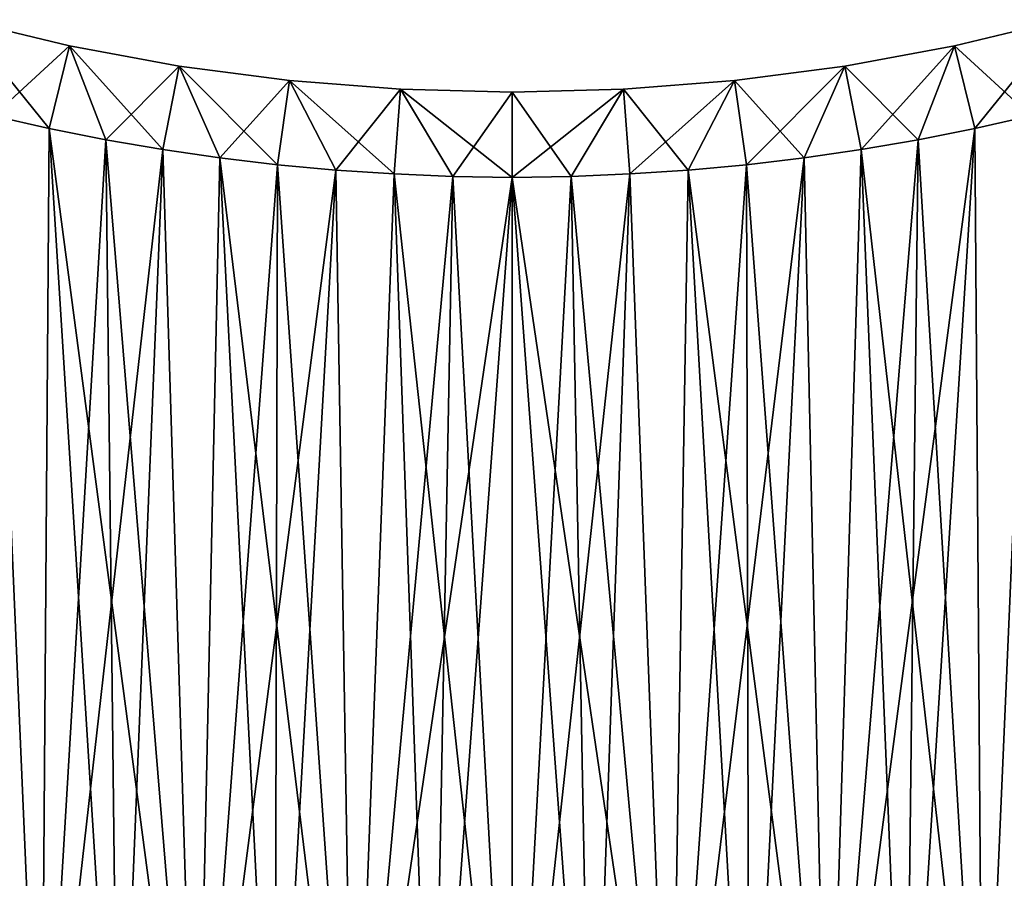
# Model space of a CAD drawing. Header units: millimetres. Extents: x -45.8 to 32.5, y -38.6 to 44.
# Tile 651 of 656: x -2.9 to 2.9, y -17.1 to -12.1. Entities that reach past the tile are written whole.
import ezdxf

# ---------------------------------------------------------------- set-up
doc = ezdxf.new("R2010")
doc.units = ezdxf.units.MM
doc.header["$LTSCALE"] = 33.374815
for name, color, linetype in [('270', 7, 'CONTINUOUS'), ('273', 7, 'CONTINUOUS'), ('275', 7, 'CONTINUOUS'), ('276', 7, 'CONTINUOUS'), ('279', 7, 'CONTINUOUS'), ('281', 7, 'CONTINUOUS'), ('284', 7, 'CONTINUOUS'), ('286', 7, 'CONTINUOUS'), ('287', 7, 'CONTINUOUS'), ('290', 7, 'CONTINUOUS')]:
    doc.layers.add(name, color=color, linetype=linetype)

msp = doc.modelspace()

# ---------------------------------------------------------------- linework, layer by layer
at = {"layer": '270', "linetype": 'CONTINUOUS'}
for points in [[(3.3772, -12.5536, -255), (2.7657, -19.1509, -255), (3.048, -12.6377, -255), (3.3772, -12.5536, -255)], [(3.6698, -18.9988, -255), (2.7657, -19.1509, -255), (3.3772, -12.5536, -255), (3.6698, -18.9988, -255)], [(-2.7656, -19.1509, -255), (-3.6697, -18.9988, -255), (-3.048, -12.6377, -255), (-2.7656, -19.1509, -255)], [(-2.718, -12.7126, -255), (-2.7656, -19.1509, -255), (-3.048, -12.6377, -255), (-2.718, -12.7126, -255)], [(3.048, -12.6377, -255), (2.7657, -19.1509, -255), (2.718, -12.7126, -255), (3.048, -12.6377, -255)], [(-2.3858, -12.7788, -255), (-2.7656, -19.1509, -255), (-2.718, -12.7126, -255), (-2.3858, -12.7788, -255)], [(2.7657, -19.1509, -255), (1.8527, -19.2602, -255), (2.718, -12.7126, -255), (2.7657, -19.1509, -255)], [(2.718, -12.7126, -255), (1.8527, -19.2602, -255), (2.3858, -12.7788, -255), (2.718, -12.7126, -255)], [(-2.0515, -12.8363, -255), (-2.7656, -19.1509, -255), (-2.3858, -12.7788, -255), (-2.0515, -12.8363, -255)], [(2.3858, -12.7788, -255), (1.8527, -19.2602, -255), (2.0515, -12.8363, -255), (2.3858, -12.7788, -255)], [(-1.8527, -19.2602, -255), (-2.7656, -19.1509, -255), (-2.0515, -12.8363, -255), (-1.8527, -19.2602, -255)], [(-1.7151, -12.8852, -255), (-1.8527, -19.2602, -255), (-2.0515, -12.8363, -255), (-1.7151, -12.8852, -255)], [(2.0515, -12.8363, -255), (1.8527, -19.2602, -255), (1.7151, -12.8852, -255), (2.0515, -12.8363, -255)], [(-1.3764, -12.9255, -255), (-1.8527, -19.2602, -255), (-1.7151, -12.8852, -255), (-1.3764, -12.9255, -255)], [(1.8527, -19.2602, -255), (0.9308, -19.3265, -255), (1.7151, -12.8852, -255), (1.8527, -19.2602, -255)], [(1.7151, -12.8852, -255), (0.9308, -19.3265, -255), (1.3764, -12.9255, -255), (1.7151, -12.8852, -255)], [(-1.0356, -12.9571, -255), (-1.8527, -19.2602, -255), (-1.3764, -12.9255, -255), (-1.0356, -12.9571, -255)], [(1.3764, -12.9255, -255), (0.9308, -19.3265, -255), (1.0356, -12.9571, -255), (1.3764, -12.9255, -255)], [(-0.9308, -19.3265, -255), (-1.8527, -19.2602, -255), (-1.0356, -12.9571, -255), (-0.9308, -19.3265, -255)], [(-0.6926, -12.98, -255), (-0.9308, -19.3265, -255), (-1.0356, -12.9571, -255), (-0.6926, -12.98, -255)], [(-0.3474, -12.9943, -255), (-0.9308, -19.3265, -255), (-0.6926, -12.98, -255), (-0.3474, -12.9943, -255)], [(0, -13, -255), (-0.9308, -19.3265, -255), (-0.3474, -12.9943, -255), (0, -13, -255)], [(0, -19.35, -255), (-0.9308, -19.3265, -255), (0, -13, -255), (0, -19.35, -255)], [(0.9308, -19.3265, -255), (0, -19.35, -255), (0.6926, -12.98, -255), (0.9308, -19.3265, -255)], [(0.6926, -12.98, -255), (0, -19.35, -255), (0.3474, -12.9943, -255), (0.6926, -12.98, -255)], [(0.3474, -12.9943, -255), (0, -19.35, -255), (0, -13, -255), (0.3474, -12.9943, -255)], [(1.0356, -12.9571, -255), (0.9308, -19.3265, -255), (0.6926, -12.98, -255), (1.0356, -12.9571, -255)]]:
    msp.add_3dface(points, dxfattribs=at)
at = {"layer": '273', "linetype": 'CONTINUOUS'}
for points in [[(-3.2189, -19.0802, -234), (-2.7657, -19.1509, -234), (-3.048, -12.6377, -234), (-3.2189, -19.0802, -234)], [(-3.048, -12.6377, -234), (-2.7657, -19.1509, -234), (-2.718, -12.7126, -234), (-3.048, -12.6377, -234)], [(2.718, -12.7126, -234), (2.7656, -19.1509, -234), (3.048, -12.6377, -234), (2.718, -12.7126, -234)], [(2.7656, -19.1509, -234), (3.2188, -19.0802, -234), (3.048, -12.6377, -234), (2.7656, -19.1509, -234)], [(-2.7657, -19.1509, -234), (-2.3104, -19.2109, -234), (-2.718, -12.7126, -234), (-2.7657, -19.1509, -234)], [(-2.718, -12.7126, -234), (-2.3104, -19.2109, -234), (-2.3858, -12.7788, -234), (-2.718, -12.7126, -234)], [(2.3858, -12.7788, -234), (2.7656, -19.1509, -234), (2.718, -12.7126, -234), (2.3858, -12.7788, -234)], [(-2.3858, -12.7788, -234), (-2.3104, -19.2109, -234), (-2.0515, -12.8363, -234), (-2.3858, -12.7788, -234)], [(2.0515, -12.8363, -234), (2.3103, -19.2109, -234), (2.3858, -12.7788, -234), (2.0515, -12.8363, -234)], [(2.3103, -19.2109, -234), (2.7656, -19.1509, -234), (2.3858, -12.7788, -234), (2.3103, -19.2109, -234)], [(-2.3104, -19.2109, -234), (-1.8527, -19.2602, -234), (-2.0515, -12.8363, -234), (-2.3104, -19.2109, -234)], [(-2.0515, -12.8363, -234), (-1.8527, -19.2602, -234), (-1.7151, -12.8852, -234), (-2.0515, -12.8363, -234)], [(1.7151, -12.8852, -234), (1.8527, -19.2602, -234), (2.0515, -12.8363, -234), (1.7151, -12.8852, -234)], [(1.8527, -19.2602, -234), (2.3103, -19.2109, -234), (2.0515, -12.8363, -234), (1.8527, -19.2602, -234)], [(-1.8527, -19.2602, -234), (-1.3929, -19.2987, -234), (-1.7151, -12.8852, -234), (-1.8527, -19.2602, -234)], [(-1.7151, -12.8852, -234), (-1.3929, -19.2987, -234), (-1.3764, -12.9255, -234), (-1.7151, -12.8852, -234)], [(1.3764, -12.9255, -234), (1.3928, -19.2987, -234), (1.7151, -12.8852, -234), (1.3764, -12.9255, -234)], [(1.3928, -19.2987, -234), (1.8527, -19.2602, -234), (1.7151, -12.8852, -234), (1.3928, -19.2987, -234)], [(-1.3929, -19.2987, -234), (-0.9308, -19.3265, -234), (-1.3764, -12.9255, -234), (-1.3929, -19.2987, -234)], [(-1.3764, -12.9255, -234), (-0.9308, -19.3265, -234), (-1.0356, -12.9571, -234), (-1.3764, -12.9255, -234)], [(1.0356, -12.9571, -234), (1.3928, -19.2987, -234), (1.3764, -12.9255, -234), (1.0356, -12.9571, -234)], [(-1.0356, -12.9571, -234), (-0.9308, -19.3265, -234), (-0.6926, -12.98, -234), (-1.0356, -12.9571, -234)], [(-0.9308, -19.3265, -234), (-0.4665, -19.3436, -234), (-0.6926, -12.98, -234), (-0.9308, -19.3265, -234)], [(-0.6926, -12.98, -234), (-0.4665, -19.3436, -234), (-0.3474, -12.9943, -234), (-0.6926, -12.98, -234)], [(-0.4665, -19.3436, -234), (0, -19.35, -234), (-0.3474, -12.9943, -234), (-0.4665, -19.3436, -234)], [(-0.3474, -12.9943, -234), (0, -19.35, -234), (0, -13, -234), (-0.3474, -12.9943, -234)], [(0, -13, -234), (0.4665, -19.3436, -234), (0.3474, -12.9943, -234), (0, -13, -234)], [(0, -19.35, -234), (0.4665, -19.3436, -234), (0, -13, -234), (0, -19.35, -234)], [(0.3474, -12.9943, -234), (0.4665, -19.3436, -234), (0.6926, -12.98, -234), (0.3474, -12.9943, -234)], [(0.4665, -19.3436, -234), (0.9308, -19.3265, -234), (0.6926, -12.98, -234), (0.4665, -19.3436, -234)], [(0.6926, -12.98, -234), (0.9308, -19.3265, -234), (1.0356, -12.9571, -234), (0.6926, -12.98, -234)], [(0.9308, -19.3265, -234), (1.3928, -19.2987, -234), (1.0356, -12.9571, -234), (0.9308, -19.3265, -234)]]:
    msp.add_3dface(points, dxfattribs=at)
at = {"layer": '275', "linetype": 'CONTINUOUS'}
for points in [[(-3.048, -12.6377, -234), (-2.718, -12.7126, -234), (-3.2352, -12.0741, -234.5), (-3.048, -12.6377, -234)], [(-3.2352, -12.0741, -234.5), (-2.718, -12.7126, -234), (-2.5989, -12.2268, -234.5), (-3.2352, -12.0741, -234.5)], [(2.5989, -12.2268, -234.5), (3.048, -12.6377, -234), (3.2352, -12.0741, -234.5), (2.5989, -12.2268, -234.5)], [(-2.718, -12.7126, -234), (-2.3858, -12.7788, -234), (-2.5989, -12.2268, -234.5), (-2.718, -12.7126, -234)], [(-2.3858, -12.7788, -234), (-2.0515, -12.8363, -234), (-2.5989, -12.2268, -234.5), (-2.3858, -12.7788, -234)], [(-2.5989, -12.2268, -234.5), (-2.0515, -12.8363, -234), (-1.9554, -12.3461, -234.5), (-2.5989, -12.2268, -234.5)], [(1.9554, -12.3461, -234.5), (2.3858, -12.7788, -234), (2.5989, -12.2268, -234.5), (1.9554, -12.3461, -234.5)], [(2.3858, -12.7788, -234), (2.718, -12.7126, -234), (2.5989, -12.2268, -234.5), (2.3858, -12.7788, -234)], [(2.718, -12.7126, -234), (3.048, -12.6377, -234), (2.5989, -12.2268, -234.5), (2.718, -12.7126, -234)], [(-2.0515, -12.8363, -234), (-1.7151, -12.8852, -234), (-1.9554, -12.3461, -234.5), (-2.0515, -12.8363, -234)], [(-1.7151, -12.8852, -234), (-1.3764, -12.9255, -234), (-1.9554, -12.3461, -234.5), (-1.7151, -12.8852, -234)], [(-1.9554, -12.3461, -234.5), (-1.3764, -12.9255, -234), (-1.3066, -12.4315, -234.5), (-1.9554, -12.3461, -234.5)], [(1.3066, -12.4315, -234.5), (1.7151, -12.8852, -234), (1.9554, -12.3461, -234.5), (1.3066, -12.4315, -234.5)], [(1.7151, -12.8852, -234), (2.0515, -12.8363, -234), (1.9554, -12.3461, -234.5), (1.7151, -12.8852, -234)], [(2.0515, -12.8363, -234), (2.3858, -12.7788, -234), (1.9554, -12.3461, -234.5), (2.0515, -12.8363, -234)], [(-1.3764, -12.9255, -234), (-1.0356, -12.9571, -234), (-1.3066, -12.4315, -234.5), (-1.3764, -12.9255, -234)], [(-1.0356, -12.9571, -234), (-0.6926, -12.98, -234), (-1.3066, -12.4315, -234.5), (-1.0356, -12.9571, -234)], [(-1.3066, -12.4315, -234.5), (-0.6926, -12.98, -234), (-0.6542, -12.4829, -234.5), (-1.3066, -12.4315, -234.5)], [(0.6542, -12.4829, -234.5), (1.0356, -12.9571, -234), (1.3066, -12.4315, -234.5), (0.6542, -12.4829, -234.5)], [(1.0356, -12.9571, -234), (1.3764, -12.9255, -234), (1.3066, -12.4315, -234.5), (1.0356, -12.9571, -234)], [(1.3764, -12.9255, -234), (1.7151, -12.8852, -234), (1.3066, -12.4315, -234.5), (1.3764, -12.9255, -234)], [(-0.6926, -12.98, -234), (-0.3474, -12.9943, -234), (-0.6542, -12.4829, -234.5), (-0.6926, -12.98, -234)], [(-0.3474, -12.9943, -234), (0, -13, -234), (-0.6542, -12.4829, -234.5), (-0.3474, -12.9943, -234)], [(-0.6542, -12.4829, -234.5), (0, -13, -234), (0, -12.5, -234.5), (-0.6542, -12.4829, -234.5)], [(0, -12.5, -234.5), (0.3474, -12.9943, -234), (0.6542, -12.4829, -234.5), (0, -12.5, -234.5)], [(0.3474, -12.9943, -234), (0.6926, -12.98, -234), (0.6542, -12.4829, -234.5), (0.3474, -12.9943, -234)], [(0.6926, -12.98, -234), (1.0356, -12.9571, -234), (0.6542, -12.4829, -234.5), (0.6926, -12.98, -234)], [(0, -13, -234), (0.3474, -12.9943, -234), (0, -12.5, -234.5), (0, -13, -234)]]:
    msp.add_3dface(points, dxfattribs=at)
at = {"layer": '276', "linetype": 'CONTINUOUS'}
for points in [[(-3.2352, -12.0741, -234.5), (-2.5989, -12.2268, -234.5), (-3.2352, -12.0741, -254.5), (-3.2352, -12.0741, -234.5)], [(-3.2352, -12.0741, -254.5), (-2.5989, -12.2268, -234.5), (-2.5989, -12.2268, -254.5), (-3.2352, -12.0741, -254.5)], [(2.5989, -12.2268, -234.5), (3.2352, -12.0741, -234.5), (2.5989, -12.2268, -254.5), (2.5989, -12.2268, -234.5)], [(2.5989, -12.2268, -254.5), (3.2352, -12.0741, -234.5), (3.2352, -12.0741, -254.5), (2.5989, -12.2268, -254.5)], [(-2.5989, -12.2268, -234.5), (-1.9554, -12.3461, -234.5), (-2.5989, -12.2268, -254.5), (-2.5989, -12.2268, -234.5)], [(-2.5989, -12.2268, -254.5), (-1.9554, -12.3461, -234.5), (-1.9554, -12.3461, -254.5), (-2.5989, -12.2268, -254.5)], [(1.9554, -12.3461, -234.5), (2.5989, -12.2268, -234.5), (1.9554, -12.3461, -254.5), (1.9554, -12.3461, -234.5)], [(1.9554, -12.3461, -254.5), (2.5989, -12.2268, -234.5), (2.5989, -12.2268, -254.5), (1.9554, -12.3461, -254.5)], [(-1.9554, -12.3461, -234.5), (-1.3066, -12.4315, -234.5), (-1.9554, -12.3461, -254.5), (-1.9554, -12.3461, -234.5)], [(-1.9554, -12.3461, -254.5), (-1.3066, -12.4315, -234.5), (-1.3066, -12.4315, -254.5), (-1.9554, -12.3461, -254.5)], [(1.3066, -12.4315, -234.5), (1.9554, -12.3461, -234.5), (1.3066, -12.4315, -254.5), (1.3066, -12.4315, -234.5)], [(1.3066, -12.4315, -254.5), (1.9554, -12.3461, -234.5), (1.9554, -12.3461, -254.5), (1.3066, -12.4315, -254.5)], [(-1.3066, -12.4315, -254.5), (-0.6542, -12.4829, -234.5), (-0.6542, -12.4829, -254.5), (-1.3066, -12.4315, -254.5)], [(-1.3066, -12.4315, -234.5), (-0.6542, -12.4829, -234.5), (-1.3066, -12.4315, -254.5), (-1.3066, -12.4315, -234.5)], [(0.6542, -12.4829, -234.5), (1.3066, -12.4315, -234.5), (0.6542, -12.4829, -254.5), (0.6542, -12.4829, -234.5)], [(0.6542, -12.4829, -254.5), (1.3066, -12.4315, -234.5), (1.3066, -12.4315, -254.5), (0.6542, -12.4829, -254.5)], [(-0.6542, -12.4829, -254.5), (0, -12.5, -234.5), (0, -12.5, -254.5), (-0.6542, -12.4829, -254.5)], [(-0.6542, -12.4829, -234.5), (0, -12.5, -234.5), (-0.6542, -12.4829, -254.5), (-0.6542, -12.4829, -234.5)], [(0, -12.5, -234.5), (0.6542, -12.4829, -234.5), (0, -12.5, -254.5), (0, -12.5, -234.5)], [(0, -12.5, -254.5), (0.6542, -12.4829, -234.5), (0.6542, -12.4829, -254.5), (0, -12.5, -254.5)]]:
    msp.add_3dface(points, dxfattribs=at)
at = {"layer": '279', "linetype": 'CONTINUOUS'}
for points in [[(-3.048, -12.6377, -255), (-3.2352, -12.0741, -254.5), (-2.5989, -12.2268, -254.5), (-3.048, -12.6377, -255)], [(2.718, -12.7126, -255), (2.5989, -12.2268, -254.5), (3.2352, -12.0741, -254.5), (2.718, -12.7126, -255)], [(3.048, -12.6377, -255), (2.718, -12.7126, -255), (3.2352, -12.0741, -254.5), (3.048, -12.6377, -255)], [(-2.718, -12.7126, -255), (-3.048, -12.6377, -255), (-2.5989, -12.2268, -254.5), (-2.718, -12.7126, -255)], [(-2.3858, -12.7788, -255), (-2.718, -12.7126, -255), (-2.5989, -12.2268, -254.5), (-2.3858, -12.7788, -255)], [(-2.3858, -12.7788, -255), (-2.5989, -12.2268, -254.5), (-1.9554, -12.3461, -254.5), (-2.3858, -12.7788, -255)], [(2.0515, -12.8363, -255), (1.9554, -12.3461, -254.5), (2.5989, -12.2268, -254.5), (2.0515, -12.8363, -255)], [(2.3858, -12.7788, -255), (2.0515, -12.8363, -255), (2.5989, -12.2268, -254.5), (2.3858, -12.7788, -255)], [(2.718, -12.7126, -255), (2.3858, -12.7788, -255), (2.5989, -12.2268, -254.5), (2.718, -12.7126, -255)], [(-2.0515, -12.8363, -255), (-2.3858, -12.7788, -255), (-1.9554, -12.3461, -254.5), (-2.0515, -12.8363, -255)], [(-1.7151, -12.8852, -255), (-2.0515, -12.8363, -255), (-1.9554, -12.3461, -254.5), (-1.7151, -12.8852, -255)], [(-1.7151, -12.8852, -255), (-1.9554, -12.3461, -254.5), (-1.3066, -12.4315, -254.5), (-1.7151, -12.8852, -255)], [(1.3764, -12.9255, -255), (1.3066, -12.4315, -254.5), (1.9554, -12.3461, -254.5), (1.3764, -12.9255, -255)], [(1.7151, -12.8852, -255), (1.3764, -12.9255, -255), (1.9554, -12.3461, -254.5), (1.7151, -12.8852, -255)], [(2.0515, -12.8363, -255), (1.7151, -12.8852, -255), (1.9554, -12.3461, -254.5), (2.0515, -12.8363, -255)], [(-1.3764, -12.9255, -255), (-1.7151, -12.8852, -255), (-1.3066, -12.4315, -254.5), (-1.3764, -12.9255, -255)], [(-1.0356, -12.9571, -255), (-1.3764, -12.9255, -255), (-1.3066, -12.4315, -254.5), (-1.0356, -12.9571, -255)], [(-1.0356, -12.9571, -255), (-1.3066, -12.4315, -254.5), (-0.6542, -12.4829, -254.5), (-1.0356, -12.9571, -255)], [(0.6926, -12.98, -255), (0.6542, -12.4829, -254.5), (1.3066, -12.4315, -254.5), (0.6926, -12.98, -255)], [(1.0356, -12.9571, -255), (0.6926, -12.98, -255), (1.3066, -12.4315, -254.5), (1.0356, -12.9571, -255)], [(1.3764, -12.9255, -255), (1.0356, -12.9571, -255), (1.3066, -12.4315, -254.5), (1.3764, -12.9255, -255)], [(-0.6926, -12.98, -255), (-1.0356, -12.9571, -255), (-0.6542, -12.4829, -254.5), (-0.6926, -12.98, -255)], [(-0.3474, -12.9943, -255), (-0.6926, -12.98, -255), (-0.6542, -12.4829, -254.5), (-0.3474, -12.9943, -255)], [(-0.3474, -12.9943, -255), (-0.6542, -12.4829, -254.5), (0, -12.5, -254.5), (-0.3474, -12.9943, -255)], [(0.3474, -12.9943, -255), (0, -13, -255), (0.6542, -12.4829, -254.5), (0.3474, -12.9943, -255)], [(0, -13, -255), (0, -12.5, -254.5), (0.6542, -12.4829, -254.5), (0, -13, -255)], [(0.6926, -12.98, -255), (0.3474, -12.9943, -255), (0.6542, -12.4829, -254.5), (0.6926, -12.98, -255)], [(0, -13, -255), (-0.3474, -12.9943, -255), (0, -12.5, -254.5), (0, -13, -255)]]:
    msp.add_3dface(points, dxfattribs=at)
at = {"layer": '281', "linetype": 'CONTINUOUS'}
for points in [[(-3.6698, -18.9988, 255), (-2.7657, -19.1509, 255), (-3.3772, -12.5536, 255), (-3.6698, -18.9988, 255)], [(-3.3772, -12.5536, 255), (-2.7657, -19.1509, 255), (-3.048, -12.6377, 255), (-3.3772, -12.5536, 255)], [(-3.048, -12.6377, 255), (-2.7657, -19.1509, 255), (-2.718, -12.7126, 255), (-3.048, -12.6377, 255)], [(2.718, -12.7126, 255), (2.7656, -19.1509, 255), (3.048, -12.6377, 255), (2.718, -12.7126, 255)], [(2.7656, -19.1509, 255), (3.6697, -18.9988, 255), (3.048, -12.6377, 255), (2.7656, -19.1509, 255)], [(-2.7657, -19.1509, 255), (-1.8527, -19.2602, 255), (-2.718, -12.7126, 255), (-2.7657, -19.1509, 255)], [(-2.718, -12.7126, 255), (-1.8527, -19.2602, 255), (-2.3858, -12.7788, 255), (-2.718, -12.7126, 255)], [(2.3858, -12.7788, 255), (2.7656, -19.1509, 255), (2.718, -12.7126, 255), (2.3858, -12.7788, 255)], [(-2.3858, -12.7788, 255), (-1.8527, -19.2602, 255), (-2.0515, -12.8363, 255), (-2.3858, -12.7788, 255)], [(2.0515, -12.8363, 255), (2.7656, -19.1509, 255), (2.3858, -12.7788, 255), (2.0515, -12.8363, 255)], [(-2.0515, -12.8363, 255), (-1.8527, -19.2602, 255), (-1.7151, -12.8852, 255), (-2.0515, -12.8363, 255)], [(1.7151, -12.8852, 255), (1.8527, -19.2602, 255), (2.0515, -12.8363, 255), (1.7151, -12.8852, 255)], [(1.8527, -19.2602, 255), (2.7656, -19.1509, 255), (2.0515, -12.8363, 255), (1.8527, -19.2602, 255)], [(-1.8527, -19.2602, 255), (-0.9308, -19.3265, 255), (-1.7151, -12.8852, 255), (-1.8527, -19.2602, 255)], [(-1.7151, -12.8852, 255), (-0.9308, -19.3265, 255), (-1.3764, -12.9255, 255), (-1.7151, -12.8852, 255)], [(1.3764, -12.9255, 255), (1.8527, -19.2602, 255), (1.7151, -12.8852, 255), (1.3764, -12.9255, 255)], [(-1.3764, -12.9255, 255), (-0.9308, -19.3265, 255), (-1.0356, -12.9571, 255), (-1.3764, -12.9255, 255)], [(1.0356, -12.9571, 255), (1.8527, -19.2602, 255), (1.3764, -12.9255, 255), (1.0356, -12.9571, 255)], [(-1.0356, -12.9571, 255), (-0.9308, -19.3265, 255), (-0.6926, -12.98, 255), (-1.0356, -12.9571, 255)], [(-0.9308, -19.3265, 255), (0, -19.35, 255), (-0.6926, -12.98, 255), (-0.9308, -19.3265, 255)], [(-0.6926, -12.98, 255), (0, -19.35, 255), (-0.3474, -12.9943, 255), (-0.6926, -12.98, 255)], [(-0.3474, -12.9943, 255), (0, -19.35, 255), (0, -13, 255), (-0.3474, -12.9943, 255)], [(0, -13, 255), (0.9308, -19.3265, 255), (0.3474, -12.9943, 255), (0, -13, 255)], [(0, -19.35, 255), (0.9308, -19.3265, 255), (0, -13, 255), (0, -19.35, 255)], [(0.3474, -12.9943, 255), (0.9308, -19.3265, 255), (0.6926, -12.98, 255), (0.3474, -12.9943, 255)], [(0.6926, -12.98, 255), (0.9308, -19.3265, 255), (1.0356, -12.9571, 255), (0.6926, -12.98, 255)], [(0.9308, -19.3265, 255), (1.8527, -19.2602, 255), (1.0356, -12.9571, 255), (0.9308, -19.3265, 255)]]:
    msp.add_3dface(points, dxfattribs=at)
at = {"layer": '284', "linetype": 'CONTINUOUS'}
for points in [[(-2.7656, -19.1509, 234), (-3.2188, -19.0802, 234), (-3.048, -12.6377, 234), (-2.7656, -19.1509, 234)], [(-2.718, -12.7126, 234), (-2.7656, -19.1509, 234), (-3.048, -12.6377, 234), (-2.718, -12.7126, 234)], [(3.048, -12.6377, 234), (2.7657, -19.1509, 234), (2.718, -12.7126, 234), (3.048, -12.6377, 234)], [(3.2189, -19.0802, 234), (2.7657, -19.1509, 234), (3.048, -12.6377, 234), (3.2189, -19.0802, 234)], [(-2.3858, -12.7788, 234), (-2.7656, -19.1509, 234), (-2.718, -12.7126, 234), (-2.3858, -12.7788, 234)], [(2.718, -12.7126, 234), (2.3104, -19.2109, 234), (2.3858, -12.7788, 234), (2.718, -12.7126, 234)], [(2.7657, -19.1509, 234), (2.3104, -19.2109, 234), (2.718, -12.7126, 234), (2.7657, -19.1509, 234)], [(-2.3103, -19.2109, 234), (-2.7656, -19.1509, 234), (-2.3858, -12.7788, 234), (-2.3103, -19.2109, 234)], [(-2.0515, -12.8363, 234), (-2.3103, -19.2109, 234), (-2.3858, -12.7788, 234), (-2.0515, -12.8363, 234)], [(2.3858, -12.7788, 234), (2.3104, -19.2109, 234), (2.0515, -12.8363, 234), (2.3858, -12.7788, 234)], [(-1.8527, -19.2602, 234), (-2.3103, -19.2109, 234), (-2.0515, -12.8363, 234), (-1.8527, -19.2602, 234)], [(-1.7151, -12.8852, 234), (-1.8527, -19.2602, 234), (-2.0515, -12.8363, 234), (-1.7151, -12.8852, 234)], [(2.0515, -12.8363, 234), (1.8527, -19.2602, 234), (1.7151, -12.8852, 234), (2.0515, -12.8363, 234)], [(2.3104, -19.2109, 234), (1.8527, -19.2602, 234), (2.0515, -12.8363, 234), (2.3104, -19.2109, 234)], [(-1.3928, -19.2987, 234), (-1.8527, -19.2602, 234), (-1.7151, -12.8852, 234), (-1.3928, -19.2987, 234)], [(-1.3764, -12.9255, 234), (-1.3928, -19.2987, 234), (-1.7151, -12.8852, 234), (-1.3764, -12.9255, 234)], [(1.7151, -12.8852, 234), (1.3929, -19.2987, 234), (1.3764, -12.9255, 234), (1.7151, -12.8852, 234)], [(1.8527, -19.2602, 234), (1.3929, -19.2987, 234), (1.7151, -12.8852, 234), (1.8527, -19.2602, 234)], [(-1.0356, -12.9571, 234), (-1.3928, -19.2987, 234), (-1.3764, -12.9255, 234), (-1.0356, -12.9571, 234)], [(1.3929, -19.2987, 234), (0.9308, -19.3265, 234), (1.3764, -12.9255, 234), (1.3929, -19.2987, 234)], [(1.3764, -12.9255, 234), (0.9308, -19.3265, 234), (1.0356, -12.9571, 234), (1.3764, -12.9255, 234)], [(-0.9308, -19.3265, 234), (-1.3928, -19.2987, 234), (-1.0356, -12.9571, 234), (-0.9308, -19.3265, 234)], [(-0.6926, -12.98, 234), (-0.9308, -19.3265, 234), (-1.0356, -12.9571, 234), (-0.6926, -12.98, 234)], [(-0.4665, -19.3436, 234), (-0.9308, -19.3265, 234), (-0.6926, -12.98, 234), (-0.4665, -19.3436, 234)], [(-0.3474, -12.9943, 234), (-0.4665, -19.3436, 234), (-0.6926, -12.98, 234), (-0.3474, -12.9943, 234)], [(0, -13, 234), (-0.4665, -19.3436, 234), (-0.3474, -12.9943, 234), (0, -13, 234)], [(0, -19.35, 234), (-0.4665, -19.3436, 234), (0, -13, 234), (0, -19.35, 234)], [(0.3474, -12.9943, 234), (0, -19.35, 234), (0, -13, 234), (0.3474, -12.9943, 234)], [(0.4665, -19.3436, 234), (0, -19.35, 234), (0.3474, -12.9943, 234), (0.4665, -19.3436, 234)], [(0.6926, -12.98, 234), (0.4665, -19.3436, 234), (0.3474, -12.9943, 234), (0.6926, -12.98, 234)], [(0.9308, -19.3265, 234), (0.4665, -19.3436, 234), (0.6926, -12.98, 234), (0.9308, -19.3265, 234)], [(1.0356, -12.9571, 234), (0.9308, -19.3265, 234), (0.6926, -12.98, 234), (1.0356, -12.9571, 234)]]:
    msp.add_3dface(points, dxfattribs=at)
at = {"layer": '286', "linetype": 'CONTINUOUS'}
for points in [[(-2.5989, -12.2268, 234.5), (-3.048, -12.6377, 234), (-3.2352, -12.0741, 234.5), (-2.5989, -12.2268, 234.5)], [(3.2352, -12.0741, 234.5), (2.718, -12.7126, 234), (2.5989, -12.2268, 234.5), (3.2352, -12.0741, 234.5)], [(3.048, -12.6377, 234), (2.718, -12.7126, 234), (3.2352, -12.0741, 234.5), (3.048, -12.6377, 234)], [(-2.718, -12.7126, 234), (-3.048, -12.6377, 234), (-2.5989, -12.2268, 234.5), (-2.718, -12.7126, 234)], [(-2.3858, -12.7788, 234), (-2.718, -12.7126, 234), (-2.5989, -12.2268, 234.5), (-2.3858, -12.7788, 234)], [(-1.9554, -12.3461, 234.5), (-2.3858, -12.7788, 234), (-2.5989, -12.2268, 234.5), (-1.9554, -12.3461, 234.5)], [(2.5989, -12.2268, 234.5), (2.0515, -12.8363, 234), (1.9554, -12.3461, 234.5), (2.5989, -12.2268, 234.5)], [(2.3858, -12.7788, 234), (2.0515, -12.8363, 234), (2.5989, -12.2268, 234.5), (2.3858, -12.7788, 234)], [(2.718, -12.7126, 234), (2.3858, -12.7788, 234), (2.5989, -12.2268, 234.5), (2.718, -12.7126, 234)], [(-2.0515, -12.8363, 234), (-2.3858, -12.7788, 234), (-1.9554, -12.3461, 234.5), (-2.0515, -12.8363, 234)], [(-1.7151, -12.8852, 234), (-2.0515, -12.8363, 234), (-1.9554, -12.3461, 234.5), (-1.7151, -12.8852, 234)], [(-1.3066, -12.4315, 234.5), (-1.7151, -12.8852, 234), (-1.9554, -12.3461, 234.5), (-1.3066, -12.4315, 234.5)], [(1.9554, -12.3461, 234.5), (1.3764, -12.9255, 234), (1.3066, -12.4315, 234.5), (1.9554, -12.3461, 234.5)], [(1.7151, -12.8852, 234), (1.3764, -12.9255, 234), (1.9554, -12.3461, 234.5), (1.7151, -12.8852, 234)], [(2.0515, -12.8363, 234), (1.7151, -12.8852, 234), (1.9554, -12.3461, 234.5), (2.0515, -12.8363, 234)], [(-1.3764, -12.9255, 234), (-1.7151, -12.8852, 234), (-1.3066, -12.4315, 234.5), (-1.3764, -12.9255, 234)], [(-1.0356, -12.9571, 234), (-1.3764, -12.9255, 234), (-1.3066, -12.4315, 234.5), (-1.0356, -12.9571, 234)], [(-0.6542, -12.4829, 234.5), (-1.0356, -12.9571, 234), (-1.3066, -12.4315, 234.5), (-0.6542, -12.4829, 234.5)], [(1.3066, -12.4315, 234.5), (0.6926, -12.98, 234), (0.6542, -12.4829, 234.5), (1.3066, -12.4315, 234.5)], [(1.0356, -12.9571, 234), (0.6926, -12.98, 234), (1.3066, -12.4315, 234.5), (1.0356, -12.9571, 234)], [(1.3764, -12.9255, 234), (1.0356, -12.9571, 234), (1.3066, -12.4315, 234.5), (1.3764, -12.9255, 234)], [(-0.6926, -12.98, 234), (-1.0356, -12.9571, 234), (-0.6542, -12.4829, 234.5), (-0.6926, -12.98, 234)], [(-0.3474, -12.9943, 234), (-0.6926, -12.98, 234), (-0.6542, -12.4829, 234.5), (-0.3474, -12.9943, 234)], [(0, -12.5, 234.5), (-0.3474, -12.9943, 234), (-0.6542, -12.4829, 234.5), (0, -12.5, 234.5)], [(0.3474, -12.9943, 234), (0, -13, 234), (0.6542, -12.4829, 234.5), (0.3474, -12.9943, 234)], [(0.6542, -12.4829, 234.5), (0, -13, 234), (0, -12.5, 234.5), (0.6542, -12.4829, 234.5)], [(0.6926, -12.98, 234), (0.3474, -12.9943, 234), (0.6542, -12.4829, 234.5), (0.6926, -12.98, 234)], [(0, -13, 234), (-0.3474, -12.9943, 234), (0, -12.5, 234.5), (0, -13, 234)]]:
    msp.add_3dface(points, dxfattribs=at)
at = {"layer": '287', "linetype": 'CONTINUOUS'}
for points in [[(-2.5989, -12.2268, 254.5), (-3.2352, -12.0741, 234.5), (-3.2352, -12.0741, 254.5), (-2.5989, -12.2268, 254.5)], [(-2.5989, -12.2268, 234.5), (-3.2352, -12.0741, 234.5), (-2.5989, -12.2268, 254.5), (-2.5989, -12.2268, 234.5)], [(3.2352, -12.0741, 254.5), (2.5989, -12.2268, 234.5), (2.5989, -12.2268, 254.5), (3.2352, -12.0741, 254.5)], [(3.2352, -12.0741, 234.5), (2.5989, -12.2268, 234.5), (3.2352, -12.0741, 254.5), (3.2352, -12.0741, 234.5)], [(-1.9554, -12.3461, 254.5), (-2.5989, -12.2268, 234.5), (-2.5989, -12.2268, 254.5), (-1.9554, -12.3461, 254.5)], [(-1.9554, -12.3461, 234.5), (-2.5989, -12.2268, 234.5), (-1.9554, -12.3461, 254.5), (-1.9554, -12.3461, 234.5)], [(2.5989, -12.2268, 254.5), (1.9554, -12.3461, 234.5), (1.9554, -12.3461, 254.5), (2.5989, -12.2268, 254.5)], [(2.5989, -12.2268, 234.5), (1.9554, -12.3461, 234.5), (2.5989, -12.2268, 254.5), (2.5989, -12.2268, 234.5)], [(-1.3066, -12.4315, 254.5), (-1.9554, -12.3461, 234.5), (-1.9554, -12.3461, 254.5), (-1.3066, -12.4315, 254.5)], [(-1.3066, -12.4315, 234.5), (-1.9554, -12.3461, 234.5), (-1.3066, -12.4315, 254.5), (-1.3066, -12.4315, 234.5)], [(1.9554, -12.3461, 254.5), (1.3066, -12.4315, 234.5), (1.3066, -12.4315, 254.5), (1.9554, -12.3461, 254.5)], [(1.9554, -12.3461, 234.5), (1.3066, -12.4315, 234.5), (1.9554, -12.3461, 254.5), (1.9554, -12.3461, 234.5)], [(-0.6542, -12.4829, 254.5), (-1.3066, -12.4315, 234.5), (-1.3066, -12.4315, 254.5), (-0.6542, -12.4829, 254.5)], [(-0.6542, -12.4829, 234.5), (-1.3066, -12.4315, 234.5), (-0.6542, -12.4829, 254.5), (-0.6542, -12.4829, 234.5)], [(1.3066, -12.4315, 234.5), (0.6542, -12.4829, 234.5), (1.3066, -12.4315, 254.5), (1.3066, -12.4315, 234.5)], [(1.3066, -12.4315, 254.5), (0.6542, -12.4829, 234.5), (0.6542, -12.4829, 254.5), (1.3066, -12.4315, 254.5)], [(0, -12.5, 254.5), (-0.6542, -12.4829, 234.5), (-0.6542, -12.4829, 254.5), (0, -12.5, 254.5)], [(0, -12.5, 234.5), (-0.6542, -12.4829, 234.5), (0, -12.5, 254.5), (0, -12.5, 234.5)], [(0.6542, -12.4829, 234.5), (0, -12.5, 234.5), (0.6542, -12.4829, 254.5), (0.6542, -12.4829, 234.5)], [(0.6542, -12.4829, 254.5), (0, -12.5, 234.5), (0, -12.5, 254.5), (0.6542, -12.4829, 254.5)]]:
    msp.add_3dface(points, dxfattribs=at)
at = {"layer": '290', "linetype": 'CONTINUOUS'}
for points in [[(-2.718, -12.7126, 255), (-2.5989, -12.2268, 254.5), (-3.2352, -12.0741, 254.5), (-2.718, -12.7126, 255)], [(-3.048, -12.6377, 255), (-2.718, -12.7126, 255), (-3.2352, -12.0741, 254.5), (-3.048, -12.6377, 255)], [(3.048, -12.6377, 255), (3.2352, -12.0741, 254.5), (2.5989, -12.2268, 254.5), (3.048, -12.6377, 255)], [(-2.718, -12.7126, 255), (-2.3858, -12.7788, 255), (-2.5989, -12.2268, 254.5), (-2.718, -12.7126, 255)], [(-2.0515, -12.8363, 255), (-1.9554, -12.3461, 254.5), (-2.5989, -12.2268, 254.5), (-2.0515, -12.8363, 255)], [(-2.3858, -12.7788, 255), (-2.0515, -12.8363, 255), (-2.5989, -12.2268, 254.5), (-2.3858, -12.7788, 255)], [(2.3858, -12.7788, 255), (2.5989, -12.2268, 254.5), (1.9554, -12.3461, 254.5), (2.3858, -12.7788, 255)], [(2.3858, -12.7788, 255), (2.718, -12.7126, 255), (2.5989, -12.2268, 254.5), (2.3858, -12.7788, 255)], [(2.718, -12.7126, 255), (3.048, -12.6377, 255), (2.5989, -12.2268, 254.5), (2.718, -12.7126, 255)], [(-2.0515, -12.8363, 255), (-1.7151, -12.8852, 255), (-1.9554, -12.3461, 254.5), (-2.0515, -12.8363, 255)], [(-1.3764, -12.9255, 255), (-1.3066, -12.4315, 254.5), (-1.9554, -12.3461, 254.5), (-1.3764, -12.9255, 255)], [(-1.7151, -12.8852, 255), (-1.3764, -12.9255, 255), (-1.9554, -12.3461, 254.5), (-1.7151, -12.8852, 255)], [(1.7151, -12.8852, 255), (1.9554, -12.3461, 254.5), (1.3066, -12.4315, 254.5), (1.7151, -12.8852, 255)], [(1.7151, -12.8852, 255), (2.0515, -12.8363, 255), (1.9554, -12.3461, 254.5), (1.7151, -12.8852, 255)], [(2.0515, -12.8363, 255), (2.3858, -12.7788, 255), (1.9554, -12.3461, 254.5), (2.0515, -12.8363, 255)], [(-1.3764, -12.9255, 255), (-1.0356, -12.9571, 255), (-1.3066, -12.4315, 254.5), (-1.3764, -12.9255, 255)], [(-0.6926, -12.98, 255), (-0.6542, -12.4829, 254.5), (-1.3066, -12.4315, 254.5), (-0.6926, -12.98, 255)], [(-1.0356, -12.9571, 255), (-0.6926, -12.98, 255), (-1.3066, -12.4315, 254.5), (-1.0356, -12.9571, 255)], [(1.0356, -12.9571, 255), (1.3066, -12.4315, 254.5), (0.6542, -12.4829, 254.5), (1.0356, -12.9571, 255)], [(1.0356, -12.9571, 255), (1.3764, -12.9255, 255), (1.3066, -12.4315, 254.5), (1.0356, -12.9571, 255)], [(1.3764, -12.9255, 255), (1.7151, -12.8852, 255), (1.3066, -12.4315, 254.5), (1.3764, -12.9255, 255)], [(-0.6926, -12.98, 255), (-0.3474, -12.9943, 255), (-0.6542, -12.4829, 254.5), (-0.6926, -12.98, 255)], [(0, -13, 255), (0, -12.5, 254.5), (-0.6542, -12.4829, 254.5), (0, -13, 255)], [(-0.3474, -12.9943, 255), (0, -13, 255), (-0.6542, -12.4829, 254.5), (-0.3474, -12.9943, 255)], [(0.3474, -12.9943, 255), (0.6542, -12.4829, 254.5), (0, -12.5, 254.5), (0.3474, -12.9943, 255)], [(0.3474, -12.9943, 255), (0.6926, -12.98, 255), (0.6542, -12.4829, 254.5), (0.3474, -12.9943, 255)], [(0.6926, -12.98, 255), (1.0356, -12.9571, 255), (0.6542, -12.4829, 254.5), (0.6926, -12.98, 255)], [(0, -13, 255), (0.3474, -12.9943, 255), (0, -12.5, 254.5), (0, -13, 255)]]:
    msp.add_3dface(points, dxfattribs=at)

doc.saveas('drawing.dxf')
